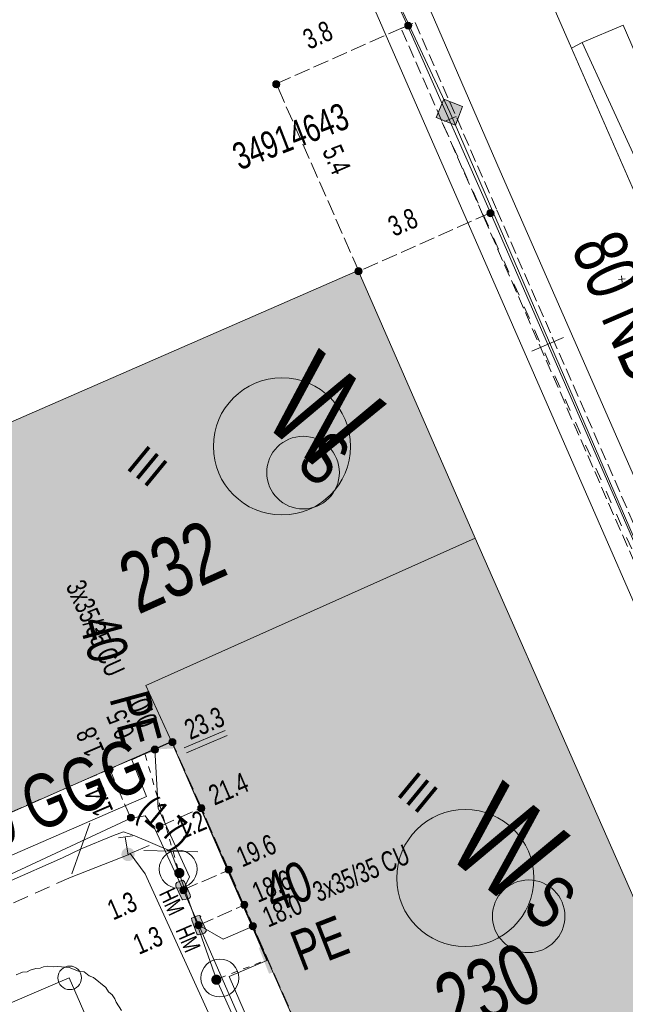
# Model space of a CAD drawing. Header units: metres. Extents: x -740 to 758, y -633 to 854.
# Tile 1021 of 1056: x 439 to 455, y 144 to 170. Entities that reach past the tile are written whole.
import ezdxf

# ---------------------------------------------------------------- set-up
doc = ezdxf.new("R2010")
doc.units = ezdxf.units.M
doc.header["$MEASUREMENT"] = 0
for name, pattern in [('166_166', [0.3328, 0.1664, -0.1664]), ('333_125', [0.4576, 0.3328, -0.1248]), ('333_333', [0.6656, 0.3328, -0.3328]), ('416_125', [0.5408, 0.416, -0.1248]), ('416_208', [0.624, 0.416, -0.208])]:
    doc.linetypes.add(name, pattern=pattern)
for name, color, linetype in [('Gas.LOVION', 7, 'Continuous'), ('Grundkarte.LOVION', 7, 'Continuous'), ('Grundkarte_Text.LOVION', 7, 'Continuous'), ('Strom.LOVION', 7, 'Continuous'), ('StromBemass.LOVION', 7, 'Continuous'), ('Wasser.LOVION', 7, 'Continuous')]:
    doc.layers.add(name, color=color, linetype=linetype)
doc.styles.add('ERSTELLTER_STIL_1', font='arial.ttf')

msp = doc.modelspace()

# ---------------------------------------------------------------- hatches: boundary and pattern name
at = {"layer": 'Gas.LOVION', "linetype": 'Continuous', "lineweight": 13}
for points in [[(441.942, 147.492), (441.955, 147.509), (441.965, 147.528), (441.973, 147.549), (441.979, 147.57), (441.981, 147.592), (441.981, 147.613), (441.979, 147.635), (441.973, 147.656), (441.965, 147.677), (441.954, 147.696), (441.941, 147.713), (441.926, 147.729), (441.91, 147.743), (441.891, 147.755), (441.871, 147.764), (441.851, 147.771), (441.829, 147.775), (441.807, 147.776), (441.785, 147.774), (441.764, 147.77), (441.743, 147.763), (441.724, 147.754), (441.705, 147.742), (441.688, 147.728), (441.673, 147.712), (441.661, 147.695), (441.65, 147.675), (441.642, 147.655), (441.637, 147.634), (441.634, 147.612), (441.634, 147.59), (441.637, 147.569), (441.643, 147.548), (441.651, 147.527), (441.661, 147.508), (441.674, 147.491), (441.689, 147.475), (441.706, 147.461), (441.725, 147.449), (441.744, 147.44), (441.765, 147.433), (441.787, 147.429), (441.808, 147.428), (441.83, 147.429), (441.852, 147.434), (441.872, 147.44), (441.892, 147.45), (441.911, 147.462), (441.927, 147.476)], [(441.944, 147.498), (441.957, 147.515), (441.967, 147.535), (441.975, 147.555), (441.98, 147.576), (441.983, 147.598), (441.983, 147.62), (441.98, 147.641), (441.975, 147.662), (441.967, 147.683), (441.956, 147.702), (441.943, 147.72), (441.928, 147.735), (441.911, 147.749), (441.893, 147.761), (441.873, 147.77), (441.852, 147.777), (441.831, 147.781), (441.809, 147.782), (441.787, 147.781), (441.765, 147.777), (441.745, 147.77), (441.725, 147.76), (441.707, 147.749), (441.69, 147.735), (441.675, 147.719), (441.662, 147.701), (441.652, 147.682), (441.644, 147.661), (441.638, 147.64), (441.636, 147.619), (441.636, 147.597), (441.638, 147.575), (441.644, 147.554), (441.652, 147.534), (441.663, 147.514), (441.676, 147.497), (441.691, 147.481), (441.707, 147.467), (441.726, 147.455), (441.746, 147.446), (441.767, 147.439), (441.788, 147.435), (441.81, 147.434), (441.832, 147.436), (441.853, 147.44), (441.874, 147.447), (441.894, 147.456), (441.912, 147.468), (441.929, 147.482)]]:
    msp.add_hatch(color=7, dxfattribs=at).paths.add_polyline_path(points)
at = {"layer": 'Grundkarte.LOVION', "linetype": 'Continuous', "lineweight": 18}
for points in [[(432.861, 156.457), (436.606, 147.779), (442.952, 150.587), (442.277, 152.058), (450.969, 155.952), (447.885, 163.01)], [(442.952, 150.587), (447.74, 139.705), (456.477, 143.456), (450.969, 155.952), (442.277, 152.058)]]:
    msp.add_hatch(color=9, dxfattribs=at).paths.add_polyline_path(points)
at = {"layer": 'Strom.LOVION', "linetype": 'Continuous', "lineweight": 13}
for points in [[(441.971, 150.343), (443.015, 150.401), (443.008, 150.622), (441.964, 150.564)], [(443.074, 146.771), (443.226, 146.431), (443.258, 146.405), (443.316, 146.411), (443.431, 146.451), (443.457, 146.484), (443.451, 146.542), (443.3, 146.882), (443.252, 146.922), (443.222, 146.919), (443.095, 146.862), (443.068, 146.83)], [(444.902, 146.211), (445.322, 145.247), (445.521, 145.326), (445.102, 146.29)], [(443.488, 145.866), (443.626, 145.51), (443.658, 145.484), (443.717, 145.489), (443.831, 145.53), (443.871, 145.578), (443.868, 145.607), (443.716, 145.947), (443.73, 145.963), (443.697, 145.99), (443.639, 145.984), (443.525, 145.943), (443.511, 145.927), (443.482, 145.924)]]:
    msp.add_hatch(color=7, dxfattribs=at).paths.add_polyline_path(points)
at = {"layer": 'StromBemass.LOVION', "linetype": 'Continuous', "lineweight": 13}
for points in [[(449.274, 169.418), (449.281, 169.427), (449.286, 169.438), (449.291, 169.448), (449.293, 169.46), (449.295, 169.471), (449.295, 169.483), (449.293, 169.494), (449.29, 169.505), (449.286, 169.516), (449.28, 169.526), (449.274, 169.536), (449.266, 169.544), (449.257, 169.552), (449.247, 169.558), (449.236, 169.563), (449.225, 169.566), (449.214, 169.568), (449.202, 169.569), (449.191, 169.568), (449.179, 169.566), (449.168, 169.562), (449.158, 169.557), (449.148, 169.551), (449.139, 169.544), (449.131, 169.535), (449.124, 169.526), (449.119, 169.516), (449.115, 169.505), (449.112, 169.494), (449.11, 169.482), (449.11, 169.471), (449.112, 169.459), (449.115, 169.448), (449.119, 169.437), (449.125, 169.427), (449.132, 169.418), (449.14, 169.409), (449.149, 169.402), (449.158, 169.396), (449.169, 169.391), (449.18, 169.387), (449.191, 169.385), (449.203, 169.384), (449.214, 169.385), (449.226, 169.387), (449.237, 169.391), (449.247, 169.396), (449.257, 169.402), (449.266, 169.41)], [(445.792, 167.873), (445.799, 167.882), (445.805, 167.893), (445.809, 167.904), (445.812, 167.915), (445.814, 167.927), (445.814, 167.939), (445.812, 167.95), (445.809, 167.962), (445.805, 167.973), (445.799, 167.983), (445.792, 167.993), (445.784, 168.001), (445.775, 168.009), (445.765, 168.015), (445.754, 168.02), (445.743, 168.024), (445.731, 168.026), (445.72, 168.026), (445.708, 168.026), (445.696, 168.023), (445.685, 168.02), (445.674, 168.015), (445.664, 168.008), (445.655, 168.001), (445.647, 167.992), (445.64, 167.983), (445.635, 167.972), (445.63, 167.961), (445.627, 167.95), (445.626, 167.938), (445.626, 167.926), (445.628, 167.915), (445.631, 167.903), (445.635, 167.892), (445.641, 167.882), (445.648, 167.872), (445.656, 167.864), (445.665, 167.856), (445.675, 167.85), (445.686, 167.845), (445.697, 167.841), (445.708, 167.839), (445.72, 167.838), (445.732, 167.839), (445.744, 167.841), (445.755, 167.845), (445.765, 167.85), (445.775, 167.857), (445.784, 167.864)], [(445.795, 167.865), (445.802, 167.874), (445.807, 167.884), (445.812, 167.895), (445.814, 167.906), (445.816, 167.917), (445.816, 167.929), (445.814, 167.94), (445.811, 167.951), (445.807, 167.961), (445.802, 167.971), (445.795, 167.981), (445.787, 167.989), (445.778, 167.996), (445.769, 168.002), (445.758, 168.007), (445.747, 168.011), (445.736, 168.013), (445.725, 168.013), (445.713, 168.013), (445.702, 168.01), (445.691, 168.007), (445.681, 168.002), (445.672, 167.996), (445.663, 167.989), (445.655, 167.98), (445.648, 167.971), (445.643, 167.961), (445.639, 167.95), (445.636, 167.939), (445.635, 167.928), (445.635, 167.917), (445.636, 167.905), (445.639, 167.894), (445.643, 167.884), (445.649, 167.874), (445.655, 167.864), (445.663, 167.856), (445.672, 167.849), (445.682, 167.843), (445.692, 167.838), (445.703, 167.835), (445.714, 167.832), (445.725, 167.832), (445.737, 167.832), (445.748, 167.835), (445.759, 167.838), (445.769, 167.843), (445.779, 167.849), (445.788, 167.857)], [(451.447, 164.466), (451.454, 164.475), (451.46, 164.486), (451.464, 164.497), (451.467, 164.508), (451.468, 164.52), (451.468, 164.532), (451.467, 164.543), (451.464, 164.555), (451.459, 164.566), (451.454, 164.576), (451.447, 164.586), (451.439, 164.594), (451.429, 164.602), (451.419, 164.608), (451.409, 164.613), (451.397, 164.617), (451.386, 164.619), (451.374, 164.62), (451.362, 164.619), (451.351, 164.617), (451.339, 164.613), (451.329, 164.608), (451.319, 164.602), (451.31, 164.594), (451.301, 164.585), (451.295, 164.576), (451.289, 164.565), (451.285, 164.554), (451.282, 164.543), (451.28, 164.531), (451.28, 164.519), (451.282, 164.507), (451.285, 164.496), (451.289, 164.485), (451.295, 164.475), (451.302, 164.465), (451.31, 164.457), (451.319, 164.449), (451.329, 164.443), (451.34, 164.438), (451.351, 164.434), (451.363, 164.432), (451.375, 164.431), (451.386, 164.432), (451.398, 164.434), (451.409, 164.438), (451.42, 164.443), (451.43, 164.449), (451.439, 164.457)], [(447.963, 162.934), (447.97, 162.944), (447.976, 162.954), (447.98, 162.966), (447.983, 162.977), (447.984, 162.989), (447.984, 163.001), (447.983, 163.013), (447.98, 163.024), (447.975, 163.035), (447.97, 163.046), (447.963, 163.055), (447.954, 163.064), (447.945, 163.072), (447.935, 163.078), (447.924, 163.083), (447.913, 163.087), (447.901, 163.089), (447.889, 163.089), (447.877, 163.089), (447.866, 163.086), (447.854, 163.083), (447.844, 163.078), (447.834, 163.071), (447.824, 163.064), (447.816, 163.055), (447.809, 163.045), (447.804, 163.035), (447.799, 163.024), (447.796, 163.012), (447.795, 163), (447.795, 162.988), (447.796, 162.976), (447.799, 162.965), (447.804, 162.954), (447.81, 162.943), (447.817, 162.934), (447.825, 162.925), (447.834, 162.918), (447.844, 162.911), (447.855, 162.906), (447.866, 162.903), (447.878, 162.9), (447.89, 162.9), (447.902, 162.9), (447.914, 162.903), (447.925, 162.906), (447.936, 162.912), (447.946, 162.918), (447.955, 162.926)], [(447.964, 162.937), (447.971, 162.947), (447.977, 162.958), (447.982, 162.969), (447.984, 162.98), (447.986, 162.992), (447.986, 163.004), (447.984, 163.016), (447.981, 163.028), (447.977, 163.039), (447.971, 163.049), (447.964, 163.059), (447.956, 163.067), (447.947, 163.075), (447.937, 163.081), (447.926, 163.086), (447.914, 163.09), (447.903, 163.092), (447.891, 163.093), (447.879, 163.092), (447.867, 163.09), (447.856, 163.086), (447.845, 163.081), (447.835, 163.075), (447.826, 163.067), (447.817, 163.058), (447.81, 163.049), (447.805, 163.038), (447.8, 163.027), (447.797, 163.015), (447.796, 163.004), (447.796, 162.992), (447.798, 162.98), (447.801, 162.968), (447.805, 162.957), (447.811, 162.947), (447.818, 162.937), (447.826, 162.928), (447.835, 162.921), (447.845, 162.914), (447.856, 162.909), (447.868, 162.906), (447.879, 162.903), (447.891, 162.903), (447.903, 162.904), (447.915, 162.906), (447.926, 162.91), (447.937, 162.915), (447.947, 162.921), (447.956, 162.929)], [(442.59, 150.31), (442.597, 150.32), (442.603, 150.33), (442.607, 150.341), (442.61, 150.353), (442.611, 150.365), (442.611, 150.377), (442.61, 150.388), (442.607, 150.4), (442.602, 150.411), (442.597, 150.421), (442.59, 150.431), (442.581, 150.44), (442.572, 150.447), (442.562, 150.454), (442.551, 150.459), (442.54, 150.462), (442.528, 150.464), (442.516, 150.465), (442.505, 150.464), (442.493, 150.462), (442.481, 150.458), (442.471, 150.453), (442.461, 150.447), (442.452, 150.439), (442.443, 150.431), (442.436, 150.421), (442.431, 150.41), (442.426, 150.399), (442.423, 150.388), (442.422, 150.376), (442.422, 150.364), (442.424, 150.352), (442.427, 150.341), (442.431, 150.33), (442.437, 150.319), (442.444, 150.31), (442.452, 150.301), (442.461, 150.293), (442.471, 150.287), (442.482, 150.282), (442.493, 150.278), (442.505, 150.276), (442.517, 150.275), (442.529, 150.276), (442.541, 150.278), (442.552, 150.282), (442.563, 150.287), (442.573, 150.294), (442.582, 150.301)], [(442.59, 150.31), (442.597, 150.32), (442.603, 150.33), (442.607, 150.341), (442.61, 150.353), (442.611, 150.365), (442.611, 150.377), (442.61, 150.388), (442.607, 150.4), (442.602, 150.411), (442.597, 150.421), (442.59, 150.431), (442.581, 150.44), (442.572, 150.447), (442.562, 150.454), (442.551, 150.459), (442.54, 150.462), (442.528, 150.464), (442.516, 150.465), (442.505, 150.464), (442.493, 150.462), (442.481, 150.458), (442.471, 150.453), (442.461, 150.447), (442.452, 150.439), (442.443, 150.431), (442.436, 150.421), (442.431, 150.41), (442.426, 150.399), (442.423, 150.388), (442.422, 150.376), (442.422, 150.364), (442.424, 150.352), (442.427, 150.341), (442.431, 150.33), (442.437, 150.319), (442.444, 150.31), (442.452, 150.301), (442.461, 150.293), (442.471, 150.287), (442.482, 150.282), (442.493, 150.278), (442.505, 150.276), (442.517, 150.275), (442.529, 150.276), (442.541, 150.278), (442.552, 150.282), (442.563, 150.287), (442.573, 150.294), (442.582, 150.301)], [(443.052, 150.51), (443.058, 150.519), (443.064, 150.53), (443.068, 150.54), (443.071, 150.552), (443.073, 150.563), (443.072, 150.575), (443.071, 150.587), (443.068, 150.598), (443.064, 150.609), (443.058, 150.619), (443.051, 150.628), (443.043, 150.637), (443.034, 150.644), (443.024, 150.65), (443.014, 150.655), (443.003, 150.659), (442.991, 150.661), (442.98, 150.662), (442.968, 150.661), (442.957, 150.659), (442.945, 150.655), (442.935, 150.65), (442.925, 150.644), (442.916, 150.636), (442.908, 150.628), (442.901, 150.618), (442.896, 150.608), (442.892, 150.597), (442.889, 150.586), (442.887, 150.574), (442.887, 150.563), (442.889, 150.551), (442.892, 150.54), (442.896, 150.529), (442.902, 150.519), (442.909, 150.509), (442.917, 150.501), (442.926, 150.494), (442.935, 150.487), (442.946, 150.482), (442.957, 150.479), (442.969, 150.477), (442.98, 150.476), (442.992, 150.477), (443.003, 150.479), (443.014, 150.483), (443.025, 150.488), (443.035, 150.494), (443.044, 150.501)], [(443.052, 150.509), (443.059, 150.518), (443.064, 150.528), (443.069, 150.539), (443.071, 150.55), (443.073, 150.562), (443.073, 150.573), (443.071, 150.585), (443.068, 150.596), (443.064, 150.607), (443.059, 150.617), (443.052, 150.626), (443.044, 150.634), (443.035, 150.642), (443.025, 150.648), (443.015, 150.653), (443.004, 150.656), (442.992, 150.658), (442.981, 150.659), (442.969, 150.658), (442.958, 150.656), (442.947, 150.653), (442.936, 150.648), (442.927, 150.641), (442.918, 150.634), (442.91, 150.625), (442.903, 150.616), (442.898, 150.606), (442.893, 150.595), (442.891, 150.584), (442.889, 150.573), (442.889, 150.561), (442.891, 150.55), (442.894, 150.538), (442.898, 150.528), (442.903, 150.517), (442.91, 150.508), (442.918, 150.5), (442.927, 150.492), (442.937, 150.486), (442.947, 150.481), (442.958, 150.478), (442.97, 150.476), (442.981, 150.475), (442.993, 150.476), (443.004, 150.478), (443.015, 150.482), (443.026, 150.487), (443.035, 150.493), (443.044, 150.5)], [(441.397, 149.783), (441.404, 149.793), (441.41, 149.803), (441.414, 149.814), (441.417, 149.825), (441.418, 149.837), (441.418, 149.849), (441.417, 149.86), (441.414, 149.872), (441.41, 149.883), (441.404, 149.893), (441.397, 149.903), (441.389, 149.911), (441.38, 149.919), (441.37, 149.925), (441.359, 149.93), (441.348, 149.933), (441.336, 149.936), (441.325, 149.936), (441.313, 149.935), (441.301, 149.933), (441.29, 149.93), (441.279, 149.925), (441.27, 149.918), (441.261, 149.911), (441.253, 149.902), (441.246, 149.893), (441.24, 149.882), (441.236, 149.871), (441.233, 149.86), (441.231, 149.848), (441.231, 149.836), (441.233, 149.825), (441.236, 149.813), (441.24, 149.802), (441.246, 149.792), (441.253, 149.783), (441.261, 149.774), (441.27, 149.767), (441.28, 149.76), (441.291, 149.755), (441.302, 149.752), (441.313, 149.75), (441.325, 149.749), (441.337, 149.75), (441.348, 149.752), (441.36, 149.756), (441.37, 149.761), (441.38, 149.767), (441.389, 149.774)], [(443.816, 148.762), (443.823, 148.771), (443.829, 148.782), (443.834, 148.793), (443.837, 148.805), (443.838, 148.816), (443.838, 148.828), (443.836, 148.84), (443.833, 148.852), (443.829, 148.863), (443.823, 148.874), (443.816, 148.883), (443.808, 148.892), (443.799, 148.9), (443.788, 148.906), (443.778, 148.911), (443.766, 148.915), (443.754, 148.917), (443.742, 148.918), (443.73, 148.917), (443.719, 148.915), (443.707, 148.911), (443.696, 148.906), (443.686, 148.899), (443.677, 148.892), (443.669, 148.883), (443.662, 148.873), (443.656, 148.863), (443.652, 148.851), (443.649, 148.84), (443.647, 148.828), (443.647, 148.816), (443.649, 148.804), (443.652, 148.792), (443.656, 148.781), (443.662, 148.771), (443.669, 148.761), (443.678, 148.752), (443.687, 148.745), (443.697, 148.738), (443.708, 148.733), (443.719, 148.73), (443.731, 148.727), (443.743, 148.727), (443.755, 148.728), (443.767, 148.73), (443.778, 148.734), (443.789, 148.739), (443.799, 148.745), (443.808, 148.753)], [(441.954, 148.516), (441.961, 148.526), (441.966, 148.536), (441.97, 148.546), (441.973, 148.558), (441.975, 148.569), (441.975, 148.581), (441.973, 148.592), (441.97, 148.603), (441.966, 148.614), (441.96, 148.624), (441.953, 148.634), (441.945, 148.642), (441.937, 148.649), (441.927, 148.655), (441.916, 148.66), (441.905, 148.664), (441.894, 148.666), (441.882, 148.667), (441.871, 148.666), (441.86, 148.664), (441.849, 148.66), (441.838, 148.655), (441.828, 148.649), (441.82, 148.642), (441.812, 148.633), (441.805, 148.624), (441.799, 148.614), (441.795, 148.603), (441.792, 148.592), (441.791, 148.58), (441.791, 148.569), (441.792, 148.557), (441.795, 148.546), (441.8, 148.535), (441.805, 148.525), (441.812, 148.516), (441.82, 148.507), (441.829, 148.5), (441.839, 148.494), (441.849, 148.489), (441.86, 148.485), (441.871, 148.483), (441.883, 148.483), (441.895, 148.483), (441.906, 148.486), (441.917, 148.489), (441.927, 148.494), (441.937, 148.5), (441.946, 148.508)], [(442.714, 148.293), (442.721, 148.302), (442.726, 148.313), (442.731, 148.324), (442.734, 148.335), (442.735, 148.347), (442.735, 148.359), (442.733, 148.37), (442.73, 148.382), (442.726, 148.393), (442.72, 148.403), (442.713, 148.413), (442.705, 148.421), (442.696, 148.429), (442.686, 148.435), (442.676, 148.44), (442.664, 148.444), (442.653, 148.446), (442.641, 148.446), (442.629, 148.446), (442.618, 148.443), (442.606, 148.44), (442.596, 148.435), (442.586, 148.428), (442.577, 148.421), (442.569, 148.412), (442.562, 148.403), (442.556, 148.392), (442.552, 148.381), (442.549, 148.37), (442.547, 148.358), (442.548, 148.346), (442.549, 148.335), (442.552, 148.323), (442.556, 148.312), (442.562, 148.302), (442.569, 148.292), (442.577, 148.284), (442.586, 148.276), (442.596, 148.27), (442.607, 148.265), (442.618, 148.261), (442.63, 148.259), (442.642, 148.259), (442.653, 148.259), (442.665, 148.262), (442.676, 148.265), (442.687, 148.27), (442.697, 148.277), (442.706, 148.284)], [(444.537, 147.143), (444.544, 147.152), (444.55, 147.163), (444.554, 147.174), (444.557, 147.185), (444.558, 147.197), (444.558, 147.209), (444.557, 147.22), (444.554, 147.232), (444.549, 147.243), (444.544, 147.253), (444.537, 147.262), (444.529, 147.271), (444.52, 147.278), (444.51, 147.285), (444.499, 147.29), (444.488, 147.293), (444.476, 147.295), (444.464, 147.296), (444.453, 147.295), (444.441, 147.293), (444.43, 147.289), (444.419, 147.284), (444.409, 147.278), (444.4, 147.27), (444.392, 147.262), (444.385, 147.252), (444.38, 147.242), (444.376, 147.231), (444.373, 147.22), (444.371, 147.208), (444.371, 147.196), (444.373, 147.185), (444.376, 147.173), (444.38, 147.162), (444.386, 147.152), (444.393, 147.142), (444.401, 147.134), (444.41, 147.126), (444.42, 147.12), (444.431, 147.115), (444.442, 147.112), (444.453, 147.109), (444.465, 147.109), (444.477, 147.109), (444.488, 147.112), (444.499, 147.115), (444.51, 147.12), (444.52, 147.127), (444.529, 147.134)], [(443.342, 146.602), (443.349, 146.612), (443.354, 146.622), (443.359, 146.633), (443.362, 146.645), (443.363, 146.657), (443.363, 146.669), (443.362, 146.68), (443.359, 146.692), (443.354, 146.703), (443.348, 146.713), (443.341, 146.723), (443.333, 146.732), (443.324, 146.739), (443.314, 146.746), (443.303, 146.751), (443.292, 146.754), (443.28, 146.756), (443.268, 146.757), (443.256, 146.756), (443.245, 146.754), (443.233, 146.75), (443.223, 146.745), (443.213, 146.739), (443.203, 146.731), (443.195, 146.723), (443.188, 146.713), (443.183, 146.702), (443.178, 146.691), (443.175, 146.68), (443.174, 146.668), (443.174, 146.656), (443.175, 146.644), (443.178, 146.633), (443.183, 146.622), (443.189, 146.611), (443.196, 146.602), (443.204, 146.593), (443.213, 146.585), (443.223, 146.579), (443.234, 146.574), (443.245, 146.57), (443.257, 146.568), (443.269, 146.567), (443.281, 146.568), (443.292, 146.571), (443.304, 146.574), (443.314, 146.579), (443.325, 146.586), (443.334, 146.593)], [(444.95, 146.214), (444.957, 146.224), (444.963, 146.234), (444.967, 146.245), (444.97, 146.257), (444.971, 146.268), (444.971, 146.28), (444.97, 146.292), (444.967, 146.303), (444.962, 146.314), (444.957, 146.324), (444.95, 146.334), (444.942, 146.342), (444.933, 146.35), (444.923, 146.356), (444.912, 146.361), (444.901, 146.365), (444.889, 146.367), (444.877, 146.368), (444.866, 146.367), (444.854, 146.365), (444.843, 146.361), (444.832, 146.356), (444.822, 146.35), (444.813, 146.342), (444.805, 146.333), (444.798, 146.324), (444.793, 146.314), (444.788, 146.303), (444.786, 146.291), (444.784, 146.28), (444.784, 146.268), (444.786, 146.256), (444.789, 146.245), (444.793, 146.234), (444.799, 146.223), (444.806, 146.214), (444.814, 146.205), (444.823, 146.198), (444.833, 146.192), (444.843, 146.187), (444.855, 146.183), (444.866, 146.181), (444.878, 146.18), (444.89, 146.181), (444.901, 146.183), (444.912, 146.187), (444.923, 146.192), (444.933, 146.198), (444.942, 146.206)], [(443.744, 145.677), (443.751, 145.686), (443.757, 145.697), (443.761, 145.708), (443.764, 145.719), (443.766, 145.731), (443.766, 145.743), (443.764, 145.755), (443.761, 145.766), (443.757, 145.777), (443.751, 145.788), (443.744, 145.797), (443.736, 145.806), (443.727, 145.814), (443.717, 145.82), (443.706, 145.825), (443.695, 145.829), (443.683, 145.831), (443.671, 145.831), (443.659, 145.831), (443.648, 145.828), (443.636, 145.825), (443.626, 145.82), (443.616, 145.813), (443.606, 145.806), (443.598, 145.797), (443.591, 145.787), (443.586, 145.777), (443.581, 145.766), (443.578, 145.754), (443.577, 145.742), (443.577, 145.731), (443.579, 145.719), (443.582, 145.707), (443.586, 145.696), (443.592, 145.686), (443.599, 145.676), (443.607, 145.668), (443.616, 145.66), (443.626, 145.654), (443.637, 145.649), (443.648, 145.645), (443.66, 145.643), (443.672, 145.642), (443.684, 145.643), (443.695, 145.645), (443.706, 145.649), (443.717, 145.654), (443.727, 145.661), (443.736, 145.668)], [(445.175, 145.65), (445.182, 145.66), (445.187, 145.67), (445.192, 145.681), (445.194, 145.692), (445.196, 145.704), (445.196, 145.716), (445.194, 145.727), (445.191, 145.739), (445.187, 145.75), (445.181, 145.76), (445.174, 145.769), (445.166, 145.778), (445.157, 145.785), (445.147, 145.792), (445.137, 145.797), (445.125, 145.8), (445.114, 145.802), (445.102, 145.803), (445.09, 145.802), (445.079, 145.8), (445.068, 145.796), (445.057, 145.791), (445.047, 145.785), (445.038, 145.778), (445.03, 145.769), (445.023, 145.759), (445.018, 145.749), (445.014, 145.738), (445.011, 145.727), (445.009, 145.715), (445.009, 145.703), (445.011, 145.692), (445.014, 145.68), (445.018, 145.67), (445.024, 145.659), (445.031, 145.65), (445.039, 145.641), (445.048, 145.634), (445.058, 145.628), (445.068, 145.623), (445.08, 145.619), (445.091, 145.617), (445.103, 145.616), (445.115, 145.617), (445.126, 145.619), (445.137, 145.623), (445.148, 145.628), (445.158, 145.634), (445.167, 145.642)], [(445.175, 145.65), (445.182, 145.66), (445.187, 145.67), (445.192, 145.681), (445.194, 145.692), (445.196, 145.704), (445.196, 145.716), (445.194, 145.727), (445.191, 145.739), (445.187, 145.75), (445.181, 145.76), (445.174, 145.769), (445.166, 145.778), (445.157, 145.785), (445.147, 145.792), (445.137, 145.797), (445.125, 145.8), (445.114, 145.802), (445.102, 145.803), (445.09, 145.802), (445.079, 145.8), (445.068, 145.796), (445.057, 145.791), (445.047, 145.785), (445.038, 145.778), (445.03, 145.769), (445.023, 145.759), (445.018, 145.749), (445.014, 145.738), (445.011, 145.727), (445.009, 145.715), (445.009, 145.703), (445.011, 145.692), (445.014, 145.68), (445.018, 145.67), (445.024, 145.659), (445.031, 145.65), (445.039, 145.641), (445.048, 145.634), (445.058, 145.628), (445.068, 145.623), (445.08, 145.619), (445.091, 145.617), (445.103, 145.616), (445.115, 145.617), (445.126, 145.619), (445.137, 145.623), (445.148, 145.628), (445.158, 145.634), (445.167, 145.642)]]:
    msp.add_hatch(color=7, dxfattribs=at).paths.add_polyline_path(points)
at = {"layer": 'Wasser.LOVION', "linetype": 'Continuous', "lineweight": 13}
for points in [[(450.148, 167.531), (449.943, 167.053), (450.451, 166.852), (450.639, 167.343)], [(441.917, 150.146), (442.621, 150.348), (442.525, 150.722), (441.808, 150.504)], [(443.266, 147.029), (443.275, 147.043), (443.283, 147.057), (443.289, 147.073), (443.293, 147.089), (443.296, 147.106), (443.295, 147.122), (443.293, 147.139), (443.289, 147.155), (443.283, 147.17), (443.275, 147.185), (443.265, 147.198), (443.254, 147.21), (443.241, 147.221), (443.227, 147.23), (443.212, 147.237), (443.196, 147.242), (443.179, 147.245), (443.163, 147.246), (443.146, 147.245), (443.13, 147.242), (443.114, 147.237), (443.099, 147.229), (443.085, 147.22), (443.072, 147.21), (443.061, 147.198), (443.051, 147.184), (443.043, 147.17), (443.037, 147.154), (443.033, 147.138), (443.031, 147.121), (443.031, 147.105), (443.033, 147.088), (443.037, 147.072), (443.043, 147.057), (443.051, 147.042), (443.061, 147.029), (443.073, 147.017), (443.086, 147.006), (443.1, 146.997), (443.115, 146.99), (443.131, 146.985), (443.147, 146.982), (443.164, 146.981), (443.18, 146.982), (443.197, 146.985), (443.212, 146.99), (443.227, 146.998), (443.241, 147.007), (443.254, 147.017)], [(443.267, 147.032), (443.277, 147.045), (443.285, 147.06), (443.291, 147.075), (443.295, 147.091), (443.297, 147.108), (443.297, 147.124), (443.295, 147.141), (443.29, 147.157), (443.284, 147.172), (443.276, 147.187), (443.267, 147.2), (443.255, 147.212), (443.242, 147.223), (443.228, 147.231), (443.213, 147.238), (443.198, 147.244), (443.181, 147.247), (443.165, 147.248), (443.148, 147.247), (443.132, 147.243), (443.116, 147.238), (443.101, 147.231), (443.087, 147.222), (443.075, 147.212), (443.063, 147.199), (443.054, 147.186), (443.046, 147.171), (443.04, 147.156), (443.035, 147.14), (443.033, 147.124), (443.033, 147.107), (443.036, 147.091), (443.04, 147.075), (443.046, 147.059), (443.054, 147.045), (443.064, 147.031), (443.075, 147.019), (443.088, 147.009), (443.102, 147), (443.117, 146.993), (443.133, 146.988), (443.149, 146.985), (443.166, 146.984), (443.182, 146.985), (443.198, 146.988), (443.214, 146.993), (443.229, 147), (443.243, 147.009), (443.256, 147.02)], [(445.259, 145.138), (445.532, 144.455), (445.888, 144.593), (445.614, 145.276)], [(444.241, 144.212), (444.25, 144.226), (444.258, 144.241), (444.264, 144.256), (444.268, 144.272), (444.27, 144.289), (444.27, 144.305), (444.268, 144.322), (444.264, 144.338), (444.258, 144.353), (444.25, 144.368), (444.24, 144.381), (444.229, 144.393), (444.216, 144.404), (444.202, 144.412), (444.187, 144.419), (444.171, 144.425), (444.155, 144.428), (444.138, 144.429), (444.122, 144.427), (444.105, 144.424), (444.089, 144.419), (444.074, 144.412), (444.06, 144.403), (444.048, 144.392), (444.036, 144.38), (444.027, 144.367), (444.019, 144.352), (444.013, 144.337), (444.009, 144.321), (444.007, 144.304), (444.007, 144.288), (444.009, 144.271), (444.013, 144.255), (444.019, 144.24), (444.027, 144.225), (444.037, 144.212), (444.048, 144.2), (444.061, 144.189), (444.075, 144.18), (444.09, 144.173), (444.106, 144.168), (444.122, 144.165), (444.139, 144.164), (444.156, 144.165), (444.172, 144.168), (444.188, 144.174), (444.203, 144.181), (444.217, 144.19), (444.229, 144.2)], [(444.242, 144.216), (444.251, 144.229), (444.259, 144.244), (444.265, 144.259), (444.269, 144.275), (444.271, 144.292), (444.271, 144.308), (444.269, 144.325), (444.265, 144.341), (444.259, 144.356), (444.251, 144.371), (444.241, 144.384), (444.23, 144.396), (444.217, 144.407), (444.203, 144.416), (444.188, 144.423), (444.172, 144.428), (444.156, 144.431), (444.139, 144.432), (444.123, 144.431), (444.106, 144.428), (444.091, 144.422), (444.076, 144.415), (444.062, 144.406), (444.049, 144.396), (444.038, 144.384), (444.028, 144.37), (444.02, 144.356), (444.014, 144.34), (444.01, 144.324), (444.008, 144.308), (444.008, 144.291), (444.01, 144.275), (444.014, 144.258), (444.02, 144.243), (444.028, 144.229), (444.038, 144.215), (444.05, 144.203), (444.062, 144.193), (444.076, 144.184), (444.091, 144.177), (444.107, 144.172), (444.124, 144.169), (444.14, 144.168), (444.157, 144.169), (444.173, 144.172), (444.189, 144.177), (444.204, 144.184), (444.218, 144.193), (444.23, 144.204)]]:
    msp.add_hatch(color=7, dxfattribs=at).paths.add_polyline_path(points)

# ---------------------------------------------------------------- linework, layer by layer
at = {"layer": 'Gas.LOVION', "color": 5, "linetype": 'Continuous', "lineweight": 18}
for points in [[(465.815, 215.717), (469.469, 207.976), (472.076, 201.714), (472.482, 200.734), (472.934, 199.744), (476.115, 192.902), (476.61, 191.768), (476.745, 191.442), (483.392, 175.451), (483.981, 174.268), (486.663, 168.752), (490.29, 160.52), (497.396, 144.368), (474.589, 132.178), (467.687, 128.858), (461.448, 143.248), (451.633, 165.637), (444.785, 181.416), (444.104, 182.945), (438.518, 195.64), (437.436, 198.091), (433.142, 208.001), (432.247, 210.056)], [(440.303, 147.003), (441.812, 147.594), (441.867, 147.629), (442.26, 147.091), (448.243, 133.962), (453.172, 122.991), (454.501, 122.707), (467.687, 128.858)]]:
    msp.add_lwpolyline(points, dxfattribs=at)
at = {"layer": 'Gas.LOVION', "color": 7, "linetype": 'Continuous', "lineweight": 13}
for points in [[(441.561, 148.042), (441.925, 148.092)], [(441.812, 147.594), (441.736, 148.059)], [(441.867, 147.629), (442.364, 147.84)]]:
    msp.add_lwpolyline(points, dxfattribs=at)
at = {"layer": 'Gas.LOVION', "color": 5, "linetype": '416_208', "lineweight": 18}
msp.add_lwpolyline([(440.303, 147.003), (431.751, 143.181), (430.858, 142.784), (422.023, 139.142)], dxfattribs=at)
at = {"layer": 'Grundkarte.LOVION', "color": 253, "linetype": 'Continuous', "lineweight": 18}
for points in [[(401.174, 277.11), (421.787, 230.121), (423.541, 226.096), (423.71, 226.172), (464.366, 133.203), (464.962, 131.636), (464.841, 129.851), (449.51, 123.12), (440.252, 144.352), (424.112, 137.425)], [(450.169, 176.533), (453.518, 168.88), (464.291, 144.25), (468.327, 135.009), (469.199, 133.646), (470.169, 132.795), (464.841, 129.851), (464.962, 131.636), (464.366, 133.203), (423.71, 226.172)], [(421.091, 139.908), (442.296, 149.134), (441.906, 150.1), (442.952, 150.587), (445.469, 144.803), (444.475, 144.381), (452.187, 126.574)], [(441.637, 143.483), (441.497, 143.706), (441.459, 143.791), (441.389, 143.902), (441.293, 143.981), (441.223, 144.093), (440.901, 144.357), (440.779, 144.404), (440.65, 144.51), (440.501, 144.525), (440.255, 144.619), (439.957, 144.649), (439.84, 144.637), (439.69, 144.652), (439.573, 144.641), (439.488, 144.603), (439.371, 144.592), (439.228, 144.548), (439.143, 144.51), (439.026, 144.499), (438.856, 144.423)], [(424.112, 137.425), (440.252, 144.352), (449.51, 123.12), (444.262, 120.863)]]:
    msp.add_lwpolyline(points, dxfattribs=at)
at = {"layer": 'Grundkarte.LOVION', "color": 8, "linetype": 'Continuous', "lineweight": 18}
for points in [[(375.711, 246.128), (379.249, 236.543), (388.329, 215.619), (421.787, 230.121), (423.541, 226.096), (423.71, 226.172), (464.366, 133.203), (464.962, 131.636), (464.841, 129.851), (449.51, 123.12), (440.252, 144.352), (424.112, 137.425)], [(450.169, 176.533), (453.518, 168.88), (464.291, 144.25), (468.327, 135.009), (469.199, 133.646), (470.169, 132.795), (464.841, 129.851), (464.962, 131.636), (464.366, 133.203), (423.71, 226.172)], [(424.112, 137.425), (440.252, 144.352), (449.51, 123.12), (444.262, 120.863), (449.51, 123.12), (464.841, 129.851), (470.169, 132.795), (493.235, 144.154), (498.51, 147.034), (507.743, 152.961), (511.917, 155.615), (535.533, 170.722), (540.701, 174.39), (548.496, 179.615)], [(453.799, 169.026), (455.189, 166), (457.6, 167.033)]]:
    msp.add_lwpolyline(points, dxfattribs=at)
at = {"layer": 'Grundkarte.LOVION', "color": 253, "linetype": 'Continuous', "lineweight": 18}
msp.add_lwpolyline([(493.235, 144.154), (470.169, 132.795), (469.199, 133.646), (468.327, 135.009), (464.291, 144.25), (453.518, 168.88), (450.169, 176.533), (447.842, 181.892), (446.436, 185.094), (445.949, 186.14), (437.038, 206.549), (436.577, 208.543), (436.915, 210.527), (437.897, 212.574), (439.427, 213.846), (454, 220.178), (455.951, 220.782), (458.116, 220.403), (460.238, 219.251), (461.608, 217.641), (474.885, 187.344), (492.134, 147.859), (492.795, 146.239)], close=True, dxfattribs=at)
at = {"layer": 'Grundkarte.LOVION', "color": 8, "linetype": 'Continuous', "lineweight": 18}
for points in [[(492.134, 147.859), (492.795, 146.239), (493.235, 144.154), (470.169, 132.795), (469.199, 133.646), (468.327, 135.009), (464.291, 144.25), (453.518, 168.88), (450.169, 176.533), (474.885, 187.344)], [(432.861, 156.457), (447.885, 163.01), (450.969, 155.952), (442.277, 152.058), (442.952, 150.587), (436.606, 147.779)], [(442.952, 150.587), (442.277, 152.058), (450.969, 155.952), (456.477, 143.456), (447.74, 139.705)]]:
    msp.add_lwpolyline(points, close=True, dxfattribs=at)
at = {"layer": 'Grundkarte.LOVION', "color": 7, "linetype": 'Continuous', "lineweight": 13}
msp.add_lwpolyline([(450.169, 176.533), (453.518, 168.88), (453.799, 169.026), (454.878, 169.486), (455.716, 167.559)], dxfattribs=at)
at = {"layer": 'Grundkarte.LOVION', "color": 9, "linetype": 'Continuous', "lineweight": 18}
msp.add_circle((440.27, 144.347), 0.311, dxfattribs=at)
at = {"layer": 'Strom.LOVION', "color": 150, "linetype": 'Continuous', "lineweight": 18}
for points in [[(453.883, 129.326), (454.359, 128.235), (461.789, 131.444), (463.603, 132.537), (464.573, 133.652), (464.692, 134.55), (463.046, 137.788), (451.372, 164.533), (449.189, 169.477), (446.551, 175.145), (444.91, 176.359), (444.305, 177.718), (441.642, 183.487), (439.693, 188.159), (437.526, 193.09)], [(425.558, 142.428), (425.921, 141.592), (428.274, 142.62), (432.763, 144.315), (441.88, 148.561), (442.257, 148.627), (442.513, 148.283), (443.261, 146.671), (443.678, 145.737), (445.923, 140.607), (449.083, 132.921), (449.33, 132.368), (451.795, 127.408), (453.425, 128.114), (453.047, 128.963)]]:
    msp.add_lwpolyline(points, dxfattribs=at)
at = {"layer": 'Strom.LOVION', "color": 7, "linetype": '333_125', "lineweight": 13}
msp.add_lwpolyline([(463.216, 137.864), (462.862, 137.696), (451.189, 164.441), (449.019, 169.401), (449.388, 169.555), (451.542, 164.609)], close=True, dxfattribs=at)
at = {"layer": 'Strom.LOVION', "color": 9, "linetype": '333_333', "lineweight": 18}
msp.add_lwpolyline([(450.473, 167.075), (450.104, 166.921), (463.046, 137.788)], dxfattribs=at)
at = {"layer": 'Strom.LOVION', "color": 250, "linetype": 'Continuous', "lineweight": 18}
for points in [[(454.75, 162.779), (454.926, 162.797)], [(454.829, 162.876), (454.847, 162.7)]]:
    msp.add_lwpolyline(points, dxfattribs=at)
at = {"layer": 'Strom.LOVION', "color": 7, "linetype": 'Continuous', "lineweight": 13}
msp.add_lwpolyline([(452.467, 160.886), (453.304, 161.249)], dxfattribs=at)
at = {"layer": 'Strom.LOVION', "color": 5, "linetype": 'Continuous', "lineweight": 18}
for points in [[(443.261, 146.671), (443.435, 147.013), (442.607, 148.824), (442.514, 150.381)], [(443.678, 145.737), (444.319, 145.371), (445.113, 145.714)]]:
    msp.add_lwpolyline(points, dxfattribs=at)
at = {"layer": 'Strom.LOVION', "color": 7, "linetype": 'Continuous', "lineweight": 13}
for points in [[(443.074, 146.771), (443.068, 146.83), (443.095, 146.862), (443.222, 146.919), (443.252, 146.922), (443.3, 146.882), (443.451, 146.542), (443.457, 146.484), (443.431, 146.451), (443.316, 146.411), (443.258, 146.405), (443.226, 146.431)], [(443.488, 145.866), (443.482, 145.924), (443.511, 145.927), (443.525, 145.943), (443.639, 145.984), (443.697, 145.99), (443.73, 145.963), (443.716, 145.947), (443.868, 145.607), (443.871, 145.578), (443.831, 145.53), (443.717, 145.489), (443.658, 145.484), (443.626, 145.51)]]:
    msp.add_lwpolyline(points, close=True, dxfattribs=at)
at = {"layer": 'Strom.LOVION', "color": 1, "linetype": 'Continuous', "lineweight": 18}
for centre, radius in [((446.428, 157.68), 0.958), ((452.383, 145.973), 0.957)]:
    msp.add_circle(centre, radius, dxfattribs=at)
at = {"layer": 'StromBemass.LOVION', "color": 7, "linetype": '416_125', "lineweight": 13}
for points in [[(451.372, 164.533), (447.901, 162.997), (445.719, 167.941), (449.189, 169.477)], [(469.586, 136.64), (463.049, 133.828), (461.121, 132.989), (454.1, 129.983), (452.358, 129.206), (450.702, 132.99), (450.456, 133.543), (447.129, 141.123), (444.867, 146.267), (444.467, 147.188), (443.745, 148.832), (442.968, 150.574), (432.097, 145.831), (427.706, 143.894), (425.239, 142.826)], [(441.88, 148.561), (441.325, 149.851)], [(442.64, 148.34), (443.745, 148.832)], [(443.261, 146.671), (444.467, 147.188)], [(443.678, 145.737), (444.867, 146.267)]]:
    msp.add_lwpolyline(points, dxfattribs=at)
at = {"layer": 'StromBemass.LOVION', "color": 7, "linetype": 'Continuous', "lineweight": 13}
for points in [[(443.294, 150.413), (444.373, 150.873)], [(443.351, 150.286), (444.429, 150.746)]]:
    msp.add_lwpolyline(points, dxfattribs=at)
for centre, radius in [((449.203, 169.477), 0.0924), ((445.72, 167.932), 0.094), ((445.725, 167.923), 0.0908), ((451.374, 164.525), 0.0943), ((447.89, 162.995), 0.0949), ((447.891, 162.998), 0.0951), ((442.517, 150.37), 0.0949), ((442.517, 150.37), 0.0949), ((442.98, 150.569), 0.0928), ((442.981, 150.567), 0.0921), ((441.325, 149.843), 0.0937), ((443.743, 148.822), 0.0955), ((441.883, 148.575), 0.092), ((442.641, 148.352), 0.0939), ((444.465, 147.202), 0.0937), ((443.269, 146.662), 0.0949), ((444.878, 146.274), 0.0937), ((443.671, 145.737), 0.0946), ((445.103, 145.71), 0.0935), ((445.103, 145.71), 0.0935)]:
    msp.add_circle(centre, radius, dxfattribs=at)
at = {"layer": 'Wasser.LOVION', "color": 150, "linetype": 'Continuous', "lineweight": 18}
for points in [[(430.781, 211.287), (432.073, 208.502), (434.918, 202.233), (437.63, 195.804), (440.95, 188.444), (443.129, 183.396), (445.352, 178.338), (448.934, 170.117), (450.299, 167.191), (458.985, 147.13), (464.458, 134.527), (465.862, 131.354)], [(435.769, 145.614), (440.076, 147.513), (440.569, 147.753), (441.422, 148.102), (441.693, 148.203), (441.984, 148.098), (442.94, 147.689), (443.16, 147.105), (444.143, 144.304), (449.124, 133.265)]]:
    msp.add_lwpolyline(points, dxfattribs=at)
at = {"layer": 'Wasser.LOVION', "color": 7, "linetype": 'Continuous', "lineweight": 13}
msp.add_lwpolyline([(450.148, 167.531), (450.639, 167.343), (450.451, 166.852), (449.943, 167.053)], close=True, dxfattribs=at)
at = {"layer": 'Wasser.LOVION', "color": 150, "linetype": '166_166', "lineweight": 18}
for points in [[(443.16, 147.105), (443.135, 147.206), (442.262, 150.239)], [(444.143, 144.304), (444.228, 144.342), (445.41, 144.798)]]:
    msp.add_lwpolyline(points, dxfattribs=at)
at = {"layer": 'Wasser.LOVION', "color": 7, "linetype": 'Continuous', "lineweight": 13}
for points in [[(440.324, 147.093), (440.799, 148.426)], [(443.651, 147.67), (442.229, 147.708)]]:
    msp.add_lwpolyline(points, dxfattribs=at)
at = {"layer": 'Wasser.LOVION', "color": 94, "linetype": 'Continuous', "lineweight": 18}
for centre, radius in [((445.872, 158.373), 1.811), ((450.709, 146.982), 1.81)]:
    msp.add_circle(centre, radius, dxfattribs=at)
at = {"layer": 'Wasser.LOVION', "color": 7, "linetype": 'Continuous', "lineweight": 13}
for centre in [(443.131, 147.217), (444.232, 144.343)]:
    msp.add_circle(centre, 0.5, dxfattribs=at)

# ---------------------------------------------------------------- texts
at = {"layer": 'Gas.LOVION', "color": 5, "linetype": 'Continuous', "lineweight": 18, "insert": (453.097, 163.456), "char_height": 1.42277, "attachment_point": 7, "rotation": 293.2453, "style": 'ERSTELLTER_STIL_1'}
msp.add_mtext('{\\A1;\\W0.72133x;80 ND ST UA (1939)}', dxfattribs=at)
at = {"layer": 'Gas.LOVION', "color": 7, "linetype": 'Continuous', "lineweight": 13, "insert": (441.88, 148.494), "char_height": 0.71137, "attachment_point": 7, "rotation": 320.5863, "style": 'ERSTELLTER_STIL_1'}
msp.add_mtext('{\\A1;\\W0.71560x;(1.7)}', dxfattribs=at)
at = {"layer": 'Grundkarte_Text.LOVION', "color": 7, "linetype": 'Continuous', "lineweight": 13, "char_height": 0.83073, "attachment_point": 7, "rotation": 320.5841, "style": 'ERSTELLTER_STIL_1'}
for insert in [(441.723, 157.803), (448.86, 149.191)]:
    msp.add_mtext('{\\A1;\\W0.89451x;III}', dxfattribs=dict(at, insert=insert))
at = {"layer": 'Grundkarte_Text.LOVION', "color": 8, "linetype": 'Continuous', "lineweight": 18, "attachment_point": 7, "style": 'ERSTELLTER_STIL_1'}
for s, insert, char_height, rotation in [('{\\A1;\\W0.71559x;232}', (442.085, 153.904), 1.60084, 24.1481), ('{\\A1;\\W0.71561x;230}', (450.394, 142.787), 1.60081, 23.2998)]:
    msp.add_mtext(s, dxfattribs=dict(at, insert=insert, char_height=char_height, rotation=rotation))
at = {"layer": 'Strom.LOVION', "color": 1, "linetype": 'Continuous', "lineweight": 18, "char_height": 1.37441, "attachment_point": 7, "rotation": 320.5841, "style": 'ERSTELLTER_STIL_1'}
for s, insert in [('{\\A1;\\W0.71557x;S}', (446.189, 157.811)), ('{\\A1;\\W0.71558x;S}', (452.151, 146.099))]:
    msp.add_mtext(s, dxfattribs=dict(at, insert=insert))
at = {"layer": 'Strom.LOVION', "color": 5, "linetype": 'Continuous', "lineweight": 18, "attachment_point": 7, "style": 'ERSTELLTER_STIL_1'}
for s, insert, char_height, rotation in [('{\\A1;\\W0.67984x;3x35/35 CU }', (440.151, 154.681), 0.53352, 294.2462), ('{\\A1;\\W0.67983x;3x35/35 CU }', (446.841, 146.333), 0.53353, 23.2373)]:
    msp.add_mtext(s, dxfattribs=dict(at, insert=insert, char_height=char_height, rotation=rotation))
at = {"layer": 'Strom.LOVION', "color": 7, "linetype": 'Continuous', "lineweight": 13, "attachment_point": 7, "style": 'ERSTELLTER_STIL_1'}
for s, insert, char_height, rotation in [('{\\A1;\\W0.71567x;HM}', (442.616, 146.575), 0.44458, 295.2472), ('{\\A1;\\W0.71562x;HM}', (443.057, 145.612), 0.44461, 293.2458)]:
    msp.add_mtext(s, dxfattribs=dict(at, insert=insert, char_height=char_height, rotation=rotation))
at = {"layer": 'StromBemass.LOVION', "color": 7, "linetype": 'Continuous', "lineweight": 13, "attachment_point": 7, "style": 'ERSTELLTER_STIL_1'}
for s, insert, char_height, rotation in [('{\\A1;\\W0.71553x;3.8}', (446.589, 168.827), 0.53356, 24.2438), ('{\\A1;\\W0.71558x;5.4}', (446.919, 166.171), 0.53355, 293.2447), ('{\\A1;\\W0.71559x;3.8}', (448.828, 163.892), 0.53355, 23.2426), ('{\\A1;\\W0.71555x;0.0}', (442.613, 151.11), 0.53357, 113.2363), ('{\\A1;\\W0.71561x;0.5}', (442.008, 150.798), 0.53352, 113.2385), ('{\\A1;\\W0.71557x;23.3}', (443.453, 150.613), 0.53355, 23.2428), ('{\\A1;\\W0.71554x;1.8}', (441.205, 150.339), 0.53357, 113.2363), ('{\\A1;\\W0.71557x;21.4}', (444.089, 148.889), 0.53355, 23.2428), ('{\\A1;\\W0.71561x;1.4}', (441.431, 148.76), 0.53352, 113.2385), ('{\\A1;\\W0.71559x;1.2}', (443.243, 148.001), 0.53355, 23.2428), ('{\\A1;\\W0.71557x;19.6}', (444.821, 147.251), 0.53356, 23.2425), ('{\\A1;\\W0.71557x;18.6}', (445.238, 146.316), 0.53355, 23.2428), ('{\\A1;\\W0.71559x;1.3}', (441.417, 145.853), 0.53356, 23.2425), ('{\\A1;\\W0.71560x;18.0}', (445.509, 145.663), 0.53353, 23.2376), ('{\\A1;\\W0.71562x;1.3}', (442.097, 144.944), 0.53353, 23.2373)]:
    msp.add_mtext(s, dxfattribs=dict(at, insert=insert, char_height=char_height, rotation=rotation))
at = {"layer": 'Wasser.LOVION', "color": 7, "linetype": 'Continuous', "lineweight": 13, "insert": (444.756, 165.642), "char_height": 0.7114, "attachment_point": 7, "rotation": 21.2421, "style": 'ERSTELLTER_STIL_1'}
msp.add_mtext('{\\A1;\\W0.71559x;34914643}', dxfattribs=at)
at = {"layer": 'Wasser.LOVION', "color": 94, "linetype": 'Continuous', "lineweight": 18, "attachment_point": 7, "style": 'ERSTELLTER_STIL_1'}
for insert, char_height, rotation in [((445.253, 159.057), 2.48984, 320.584), ((450.106, 147.664), 2.48983, 320.5839)]:
    msp.add_mtext('{\\A1;\\W0.71562x;W}', dxfattribs=dict(at, insert=insert, char_height=char_height, rotation=rotation))
at = {"layer": 'Wasser.LOVION', "color": 150, "linetype": 'Continuous', "lineweight": 18, "attachment_point": 7, "style": 'ERSTELLTER_STIL_1'}
for s, insert, char_height, rotation in [('{\\A1;\\W0.71559x;40}', (440.497, 153.727), 1.06706, 285.2451), ('{\\A1;\\W0.71557x;PE}', (441.311, 151.722), 1.06711, 285.2443), ('{\\A1;\\W0.71559x;150 GGG}', (436.823, 147.101), 1.42279, 22.2406), ('{\\A1;\\W0.71556x;40}', (445.672, 146.037), 1.06709, 21.2408), ('{\\A1;\\W0.71558x;PE}', (446.394, 144.512), 1.06709, 21.2408)]:
    msp.add_mtext(s, dxfattribs=dict(at, insert=insert, char_height=char_height, rotation=rotation))

doc.saveas('drawing.dxf')
